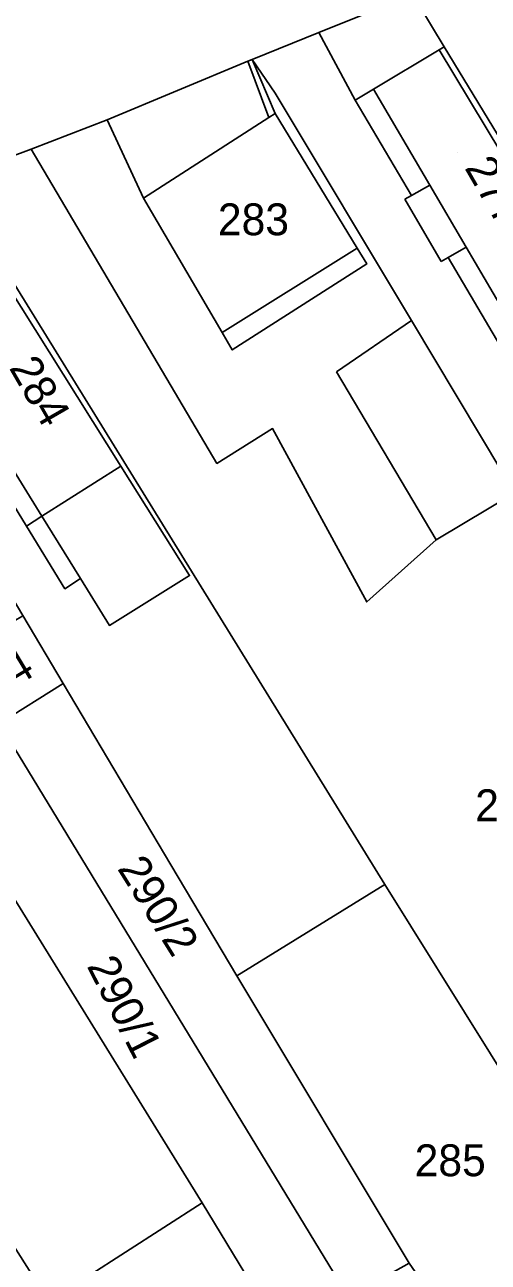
# Model space of a CAD drawing. Extents: x -263943 to -261149, y -1236934 to -1230686.
# Drawn here: x -262564.6 to -262535.5, y -1235644 to -1235566.3 of the extents above; entities that cross this region are included whole.
import ezdxf

# ---------------------------------------------------------------- set-up
doc = ezdxf.new("R2010")
doc.units = 0
for name, color, linetype in [('body_kn', 7, 'Continuous'), ('kladpar_druhypozemkov', 7, 'Continuous'), ('kladpar_hranice', 7, 'Continuous'), ('kladpar_parcelnecisla', 7, 'Continuous'), ('kladpar_plochy', 7, 'Continuous'), ('zappar_hrandruhpozemk', 7, 'Continuous')]:
    doc.layers.add(name, color=color, linetype=linetype)

msp = doc.modelspace()

# ---------------------------------------------------------------- linework, layer by layer
at = {"layer": 'body_kn'}
for p, q in [((-262546.13, -1235566.81), (-262546.13, -1235566.81)), ((-262546.13, -1235566.81), (-262546.13, -1235566.81)), ((-262538.27, -1235567.71), (-262538.27, -1235567.71)), ((-262550.6, -1235568.62), (-262550.6, -1235568.62)), ((-262550.6, -1235568.62), (-262550.6, -1235568.62)), ((-262550.31, -1235568.5), (-262550.31, -1235568.5)), ((-262550.31, -1235568.5), (-262550.31, -1235568.5)), ((-262538.59, -1235567.91), (-262538.59, -1235567.91)), ((-262548.87, -1235570.63), (-262548.87, -1235570.63)), ((-262542.71, -1235570.38), (-262542.71, -1235570.38)), ((-262542.71, -1235570.38), (-262542.71, -1235570.38)), ((-262543.86, -1235571.07), (-262543.86, -1235571.07)), ((-262543.86, -1235571.07), (-262543.86, -1235571.07)), ((-262559.42, -1235572.29), (-262559.42, -1235572.29)), ((-262559.42, -1235572.29), (-262559.42, -1235572.29)), ((-262549.28, -1235572.16), (-262549.28, -1235572.16)), ((-262549.28, -1235572.16), (-262549.28, -1235572.16)), ((-262548.88, -1235571.9), (-262548.88, -1235571.9)), ((-262564.18, -1235574.14), (-262564.18, -1235574.14)), ((-262539.18, -1235576.39), (-262539.18, -1235576.39)), ((-262539.18, -1235576.39), (-262539.18, -1235576.39)), ((-262540.33, -1235577.04), (-262540.33, -1235577.04)), ((-262557.14, -1235577.22), (-262557.14, -1235577.22)), ((-262557.14, -1235577.22), (-262557.14, -1235577.22)), ((-262540.74, -1235577.27), (-262540.74, -1235577.27)), ((-262536.89, -1235580.29), (-262536.89, -1235580.29)), ((-262543.74, -1235580.34), (-262543.74, -1235580.34)), ((-262543.74, -1235580.34), (-262543.74, -1235580.34)), ((-262538.03, -1235580.94), (-262538.03, -1235580.94)), ((-262538.03, -1235580.94), (-262538.03, -1235580.94)), ((-262543.13, -1235581.34), (-262543.13, -1235581.34)), ((-262538.46, -1235581.18), (-262538.46, -1235581.18)), ((-262540.33, -1235584.88), (-262540.33, -1235584.88)), ((-262540.33, -1235584.88), (-262540.33, -1235584.88)), ((-262552.21, -1235585.65), (-262552.21, -1235585.65)), ((-262552.21, -1235585.65), (-262552.21, -1235585.65)), ((-262551.57, -1235586.74), (-262551.57, -1235586.74)), ((-262545.03, -1235588.12), (-262545.03, -1235588.12)), ((-262549.04, -1235591.67), (-262549.04, -1235591.67)), ((-262558.56, -1235594.04), (-262558.56, -1235594.04)), ((-262552.53, -1235593.86), (-262552.53, -1235593.86)), ((-262563.51, -1235597.17), (-262563.51, -1235597.17)), ((-262563.51, -1235597.17), (-262563.51, -1235597.17)), ((-262564.48, -1235597.79), (-262564.48, -1235597.79)), ((-262538.78, -1235598.66), (-262538.78, -1235598.66)), ((-262538.78, -1235598.66), (-262538.78, -1235598.66)), ((-262561.1, -1235601.07), (-262561.1, -1235601.07)), ((-262561.1, -1235601.07), (-262561.1, -1235601.07)), ((-262554.25, -1235600.9), (-262554.25, -1235600.9)), ((-262562.07, -1235601.72), (-262562.07, -1235601.72)), ((-262543.13, -1235602.55), (-262543.13, -1235602.55)), ((-262559.28, -1235604.02), (-262559.28, -1235604.02)), ((-262562.18, -1235607.66), (-262562.18, -1235607.66)), ((-262562.18, -1235607.66), (-262562.18, -1235607.66)), ((-262555.42, -1235619.05), (-262555.42, -1235619.05)), ((-262542, -1235620.28), (-262542, -1235620.28)), ((-262551.28, -1235626.02), (-262551.28, -1235626.02)), ((-262553.45, -1235640.26), (-262553.45, -1235640.26)), ((-262553.45, -1235640.26), (-262553.45, -1235640.26))]:
    msp.add_line(p, q, dxfattribs=at)
at = {"layer": 'kladpar_druhypozemkov'}
for p, q in [((-262537.45, -1235574.34), (-262537.45, -1235574.34)), ((-262550, -1235577.54), (-262550, -1235577.54)), ((-262555.32, -1235621.76), (-262555.32, -1235621.76)), ((-262557.64, -1235627.69), (-262557.64, -1235627.69)), ((-262538.15, -1235636.49), (-262538.15, -1235636.49))]:
    msp.add_line(p, q, dxfattribs=at)
at = {"layer": 'kladpar_hranice'}
for points in [[(-262532.65, -1235562.1), (-262539.93, -1235564.98), (-262540.35, -1235564.47), (-262546.13, -1235566.81), (-262550.31, -1235568.5), (-262550.6, -1235568.62), (-262559.42, -1235572.29), (-262564.18, -1235574.14), (-262569.31, -1235576.04), (-262578.87, -1235579.57), (-262581.75, -1235580.64), (-262588.52, -1235583.14), (-262593.39, -1235585.64), (-262594.97, -1235586.46), (-262599.16, -1235588.62), (-262609.72, -1235593.27), (-262614.05, -1235595.18), (-262619.84, -1235597.63)], [(-262505.95, -1235610.1), (-262507.84, -1235611.24), (-262510.61, -1235612.92), (-262522.36, -1235593.88), (-262538.27, -1235567.71), (-262539.93, -1235564.98), (-262532.65, -1235562.1), (-262517.49, -1235586.94), (-262513.86, -1235592.89), (-262510.03, -1235590.95), (-262500.23, -1235606.63), (-262502.65, -1235608.1), (-262505.95, -1235610.1)], [(-262529.74, -1235591.31), (-262534.59, -1235594.46), (-262540.33, -1235584.88), (-262548.87, -1235570.63), (-262550.31, -1235568.5), (-262546.13, -1235566.81), (-262540.35, -1235564.47), (-262539.93, -1235564.98), (-262538.27, -1235567.71), (-262522.36, -1235593.88), (-262526.7, -1235596.49), (-262529.74, -1235591.31)], [(-262538.78, -1235598.66), (-262543.13, -1235602.55), (-262549.04, -1235591.67), (-262552.53, -1235593.86), (-262564.18, -1235574.14), (-262559.42, -1235572.29), (-262550.6, -1235568.62), (-262550.31, -1235568.5), (-262548.87, -1235570.63), (-262540.33, -1235584.88), (-262534.59, -1235594.46), (-262533.84, -1235595.71), (-262538.78, -1235598.66)], [(-262514.59, -1235632.84), (-262528.73, -1235641.53), (-262542, -1235620.28), (-262569.31, -1235576.04), (-262564.18, -1235574.14), (-262552.53, -1235593.86), (-262549.04, -1235591.67), (-262543.13, -1235602.55), (-262538.78, -1235598.66), (-262533.84, -1235595.71), (-262512.13, -1235631.34), (-262514.59, -1235632.84)], [(-262562.18, -1235607.66), (-262564.7, -1235603.41), (-262578.87, -1235579.57), (-262569.31, -1235576.04), (-262542, -1235620.28), (-262551.28, -1235626.02), (-262555.42, -1235619.05), (-262562.18, -1235607.66)], [(-262553.45, -1235640.26), (-262563.08, -1235646.46), (-262563.41, -1235645.91), (-262570.01, -1235635.54), (-262570.31, -1235635.73), (-262582.68, -1235615.74), (-262583.53, -1235614.37), (-262583.11, -1235614.07), (-262581.61, -1235612.97), (-262578.08, -1235610.4), (-262580.78, -1235605.99), (-262576.33, -1235603.15), (-262573.03, -1235608.57), (-262570.44, -1235612.81), (-262567.81, -1235617.07), (-262553.45, -1235640.26)], [(-262565.07, -1235603.63), (-262564.78, -1235603.46), (-262564.7, -1235603.41), (-262562.18, -1235607.66), (-262566.2, -1235610.17), (-262570.44, -1235612.81), (-262573.03, -1235608.57), (-262568.11, -1235605.57), (-262565.07, -1235603.63)], [(-262544.28, -1235646.18), (-262566.2, -1235610.17), (-262562.18, -1235607.66), (-262555.42, -1235619.05), (-262551.28, -1235626.02), (-262540.46, -1235644.04), (-262544.28, -1235646.18)], [(-262566.2, -1235610.17), (-262544.28, -1235646.18), (-262548.46, -1235648.51), (-262553.45, -1235640.26), (-262567.81, -1235617.07), (-262570.44, -1235612.81), (-262566.2, -1235610.17)], [(-262540.46, -1235644.04), (-262551.28, -1235626.02), (-262542, -1235620.28), (-262528.73, -1235641.53), (-262519.01, -1235657.59), (-262527.52, -1235662.74), (-262540.46, -1235644.04)], [(-262532.74, -1235674), (-262525.64, -1235685.99), (-262524.8, -1235687.33), (-262521.62, -1235692.43), (-262524.5, -1235694.25), (-262525.06, -1235693.28), (-262526.93, -1235694.38), (-262525.04, -1235697.54), (-262530.18, -1235700.65), (-262531.7, -1235698.1), (-262544.98, -1235676.59), (-262563.08, -1235646.46), (-262553.45, -1235640.26), (-262548.46, -1235648.51), (-262540.69, -1235661.17), (-262532.74, -1235674)]]:
    msp.add_lwpolyline(points, dxfattribs=at)
at = {"layer": 'kladpar_plochy'}
msp.add_lwpolyline([(-262532.65, -1235562.1), (-262539.93, -1235564.98), (-262540.35, -1235564.47), (-262546.13, -1235566.81), (-262550.31, -1235568.5), (-262550.6, -1235568.62), (-262559.42, -1235572.29), (-262564.18, -1235574.14), (-262569.31, -1235576.04), (-262578.87, -1235579.57), (-262581.75, -1235580.64), (-262588.52, -1235583.14), (-262593.39, -1235585.64), (-262594.97, -1235586.46), (-262599.16, -1235588.62), (-262609.72, -1235593.27), (-262614.05, -1235595.18), (-262619.84, -1235597.63)], dxfattribs=at)
for points in [[(-262505.95, -1235610.1), (-262507.84, -1235611.24), (-262510.61, -1235612.92), (-262522.36, -1235593.88), (-262538.27, -1235567.71), (-262539.93, -1235564.98), (-262532.65, -1235562.1), (-262517.49, -1235586.94), (-262513.86, -1235592.89), (-262510.03, -1235590.95), (-262500.23, -1235606.63), (-262502.65, -1235608.1)], [(-262529.74, -1235591.31), (-262534.59, -1235594.46), (-262540.33, -1235584.88), (-262548.87, -1235570.63), (-262550.31, -1235568.5), (-262546.13, -1235566.81), (-262540.35, -1235564.47), (-262539.93, -1235564.98), (-262538.27, -1235567.71), (-262522.36, -1235593.88), (-262526.7, -1235596.49)], [(-262538.78, -1235598.66), (-262543.13, -1235602.55), (-262549.04, -1235591.67), (-262552.53, -1235593.86), (-262564.18, -1235574.14), (-262559.42, -1235572.29), (-262550.6, -1235568.62), (-262550.31, -1235568.5), (-262548.87, -1235570.63), (-262540.33, -1235584.88), (-262534.59, -1235594.46), (-262533.84, -1235595.71)], [(-262514.59, -1235632.84), (-262528.73, -1235641.53), (-262542, -1235620.28), (-262569.31, -1235576.04), (-262564.18, -1235574.14), (-262552.53, -1235593.86), (-262549.04, -1235591.67), (-262543.13, -1235602.55), (-262538.78, -1235598.66), (-262533.84, -1235595.71), (-262512.13, -1235631.34)], [(-262562.18, -1235607.66), (-262564.7, -1235603.41), (-262578.87, -1235579.57), (-262569.31, -1235576.04), (-262542, -1235620.28), (-262551.28, -1235626.02), (-262555.42, -1235619.05)], [(-262553.45, -1235640.26), (-262563.08, -1235646.46), (-262563.41, -1235645.91), (-262570.01, -1235635.54), (-262570.31, -1235635.73), (-262582.68, -1235615.74), (-262583.53, -1235614.37), (-262583.11, -1235614.07), (-262581.61, -1235612.97), (-262578.08, -1235610.4), (-262580.78, -1235605.99), (-262576.33, -1235603.15), (-262573.03, -1235608.57), (-262570.44, -1235612.81), (-262567.81, -1235617.07)], [(-262565.07, -1235603.63), (-262564.78, -1235603.46), (-262564.7, -1235603.41), (-262562.18, -1235607.66), (-262566.2, -1235610.17), (-262570.44, -1235612.81), (-262573.03, -1235608.57), (-262568.11, -1235605.57)], [(-262544.28, -1235646.18), (-262566.2, -1235610.17), (-262562.18, -1235607.66), (-262555.42, -1235619.05), (-262551.28, -1235626.02), (-262540.46, -1235644.04)], [(-262566.2, -1235610.17), (-262544.28, -1235646.18), (-262548.46, -1235648.51), (-262553.45, -1235640.26), (-262567.81, -1235617.07), (-262570.44, -1235612.81)], [(-262540.46, -1235644.04), (-262551.28, -1235626.02), (-262542, -1235620.28), (-262528.73, -1235641.53), (-262519.01, -1235657.59), (-262527.52, -1235662.74)], [(-262532.74, -1235674), (-262525.64, -1235685.99), (-262524.8, -1235687.33), (-262521.62, -1235692.43), (-262524.5, -1235694.25), (-262525.06, -1235693.28), (-262526.93, -1235694.38), (-262525.04, -1235697.54), (-262530.18, -1235700.65), (-262531.7, -1235698.1), (-262544.98, -1235676.59), (-262563.08, -1235646.46), (-262553.45, -1235640.26), (-262548.46, -1235648.51), (-262540.69, -1235661.17)]]:
    msp.add_lwpolyline(points, close=True, dxfattribs=at)
at = {"layer": 'zappar_hrandruhpozemk'}
for p, q in [((-262538.59, -1235567.91), (-262538.27, -1235567.71)), ((-262550.6, -1235568.62), (-262549.28, -1235572.16)), ((-262550.31, -1235568.5), (-262548.88, -1235571.9)), ((-262542.71, -1235570.38), (-262538.59, -1235567.91)), ((-262538.59, -1235567.91), (-262528.1, -1235585.34)), ((-262543.86, -1235571.07), (-262540.33, -1235577.04)), ((-262559.42, -1235572.29), (-262557.14, -1235577.22)), ((-262549.28, -1235572.16), (-262557.14, -1235577.22)), ((-262557.14, -1235577.22), (-262552.21, -1235585.65)), ((-262540.74, -1235577.27), (-262538.46, -1235581.18)), ((-262543.74, -1235580.34), (-262552.21, -1235585.65)), ((-262538.03, -1235580.94), (-262533.81, -1235588.07)), ((-262574.15, -1235582), (-262564.48, -1235597.79)), ((-262540.33, -1235584.88), (-262545.03, -1235588.12)), ((-262545.03, -1235588.12), (-262538.78, -1235598.66)), ((-262563.51, -1235597.17), (-262558.56, -1235594.04)), ((-262564.48, -1235597.79), (-262563.51, -1235597.17))]:
    msp.add_line(p, q, dxfattribs=at)
for points in [[(-262546.13, -1235566.81), (-262543.86, -1235571.07), (-262542.71, -1235570.38)], [(-262532.37, -1235587.99), (-262536.89, -1235580.29), (-262539.18, -1235576.39), (-262542.71, -1235570.38)], [(-262552.21, -1235585.65), (-262551.57, -1235586.74), (-262543.13, -1235581.34), (-262543.74, -1235580.34), (-262548.88, -1235571.9), (-262549.28, -1235572.16)], [(-262539.18, -1235576.39), (-262540.33, -1235577.04), (-262540.74, -1235577.27)], [(-262568.45, -1235578.28), (-262558.56, -1235594.04), (-262554.25, -1235600.9), (-262559.28, -1235604.02), (-262561.1, -1235601.07)], [(-262538.46, -1235581.18), (-262538.03, -1235580.94), (-262536.89, -1235580.29)], [(-262561.1, -1235601.07), (-262563.51, -1235597.17), (-262573.24, -1235581.41)], [(-262564.48, -1235597.79), (-262562.07, -1235601.72), (-262561.1, -1235601.07)]]:
    msp.add_lwpolyline(points, dxfattribs=at)

# ---------------------------------------------------------------- texts
at = {"layer": 'kladpar_parcelnecisla'}
for s, rotation, p in [('277', 300, (-262537.022, -1235575.306)), ('284', 300, (-262565.605, -1235587.857)), ('291/4', 31, (-262569.59, -1235610.551)), ('290/2', 302, (-262558.817, -1235619.281)), ('290/1', 297, (-262560.722, -1235625.395))]:
    msp.add_text(s, height=2, rotation=rotation, dxfattribs=at).set_placement(p)
for s, p in [('283', (-262552.47, -1235579.54)), ('282', (-262536.324, -1235616.31)), ('285', (-262540.122, -1235638.59))]:
    msp.add_text(s, height=2, dxfattribs=at).set_placement(p)

doc.saveas('drawing.dxf')
